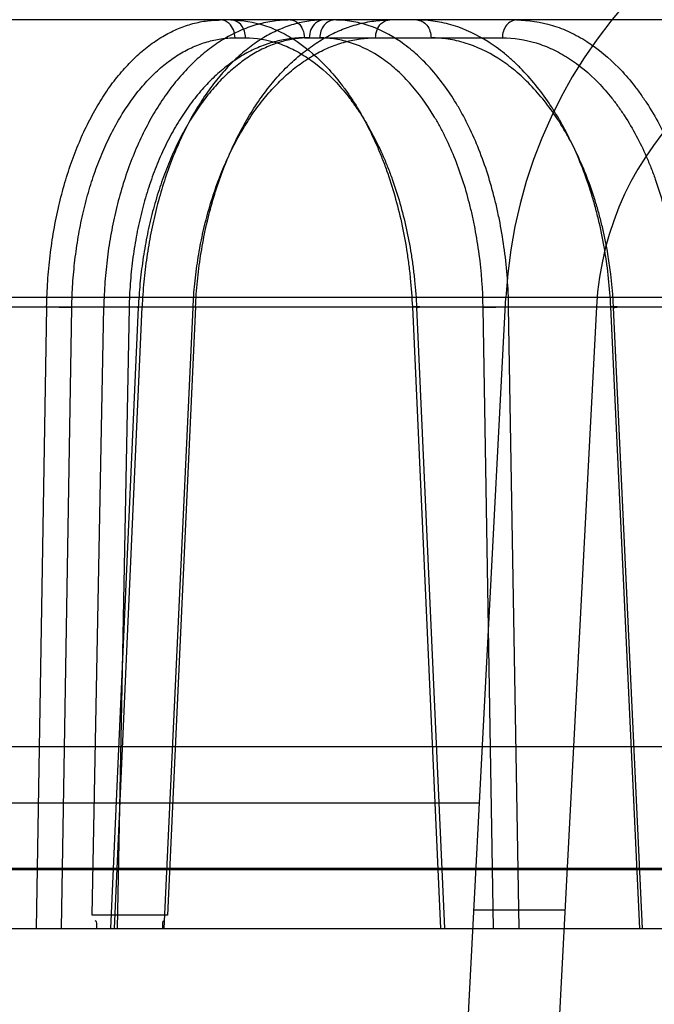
# Model space of a CAD drawing. Header units: millimetres. Extents: x 0 to 297, y 0 to 210.
# Tile 425 of 438: x 242.6405 to 242.7033, y 159.3565 to 159.454. Entities that reach past the tile are written whole.
import ezdxf

# ---------------------------------------------------------------- set-up
doc = ezdxf.new("R2010")
doc.units = ezdxf.units.MM
doc.header["$LTSCALE"] = 16.335
doc.layers.get('0').update_dxf_attribs({"linetype": 'CONTINUOUS'})
for name, color, linetype in [('AXES_REF', 7, 'CONTINUOUS'), ('INTFCLR_1', 7, 'CONTINUOUS'), ('INTFCLR_144815', 7, 'CONTINUOUS'), ('INTFCLR_72935', 7, 'CONTINUOUS')]:
    doc.layers.add(name, color=color, linetype=linetype)

msp = doc.modelspace()

# ---------------------------------------------------------------- linework, layer by layer
at = {"color": 7, "linetype": 'Continuous'}
for radius in [5.8174969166, 5.817, 5.7797484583]:
    msp.add_circle((241.4979109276, 154.8339782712), radius, dxfattribs=at)
msp.add_arc((241.4979109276, 154.8339782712), 5.76, 278.2771290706, 261.7228709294, dxfattribs=at)
at = {"layer": 'AXES_REF', "color": 7, "linetype": 'Continuous'}
msp.add_arc((241.4979109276, 154.8339782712), 5.892, 113.0826660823, 66.91733391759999, dxfattribs=at)
at = {"layer": 'AXES_REF', "color": 9, "linetype": 'Continuous'}
msp.add_arc((241.4979109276, 154.8339782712), 5.3067073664, 94.4118118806, 85.5881881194, dxfattribs=at)
at = {"layer": 'INTFCLR_1', "color": 9, "linetype": 'Continuous'}
for centre, radius, start, end in [((242.4100786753, 159.3759782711), 0.3626146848, 4.2349584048, 43.61014177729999), ((242.4100786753, 159.3759782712), 0.3062848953, 13.9313770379, 41.16544983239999), ((242.4100786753, 159.3759782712), 0.3064862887, 13.9313763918, 41.1654492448)]:
    msp.add_arc(centre, radius, start, end, dxfattribs=at)
at = {"layer": 'INTFCLR_1', "color": 6, "linetype": 'Continuous'}
for radius, start, end in [(0.3596172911, 10.8985890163, 42.7086480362), (0.3222993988, 13.9313766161, 41.16544924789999), (0.3228243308, 13.9313763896, 41.16544924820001), (0.3102993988, 13.9313761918, 41.1654492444), (0.309241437, 13.9313763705, 41.1654492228)]:
    msp.add_arc((242.4100786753, 159.3759782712), radius, start, end, dxfattribs=at)
at = {"layer": 'INTFCLR_144815', "color": 9, "linetype": 'Continuous'}
for p, q in [((242.7961810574, 159.4539782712), (242.0877571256, 159.4539782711)), ((242.6618111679, 159.4522096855), (242.6628576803, 159.4522096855)), ((242.668674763, 159.4522096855), (242.6882912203, 159.4522096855)), ((242.8624730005, 159.4264903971), (242.0134455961, 159.4264903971)), ((242.0656271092, 159.4255483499), (242.8226504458, 159.4255483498)), ((242.6431465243, 159.4255483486), (242.6421237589, 159.3639782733)), ((242.6446199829, 159.3639782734), (242.6456379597, 159.425485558)), ((242.6476437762, 159.3652872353), (242.6488085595, 159.4255483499)), ((242.6522292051, 159.4254855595), (242.6494740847, 159.3639782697)), ((242.6498534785, 159.3639782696), (242.6526077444, 159.4255483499)), ((242.65131718, 159.4254855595), (242.650132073, 159.3639782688)), ((242.6547949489, 159.3639782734), (242.6576487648, 159.4254855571)), ((242.6578951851, 159.4255483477), (242.6551027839, 159.3652872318)), ((242.6793752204, 159.4255483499), (242.6821521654, 159.3639782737)), ((242.6797931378, 159.4254855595), (242.6825637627, 159.3639782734)), ((242.6863843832, 159.4254855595), (242.6889152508, 159.42554835)), ((242.6874178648, 159.3639782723), (242.6863843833, 159.425485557)), ((242.6899463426, 159.3639782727), (242.6889152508, 159.4255483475)), ((242.7019060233, 159.3639782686), (242.6990280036, 159.4255483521)), ((242.7021867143, 159.3639782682), (242.6993149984, 159.4254855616)), ((242.6860240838, 159.3763970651), (242.1341332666, 159.3763970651)), ((242.915809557, 159.369925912), (242.6143892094, 159.3699259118)), ((242.9338081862, 159.3697688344), (242.6216503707, 159.3697688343)), ((241.9389869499, 159.3639782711), (242.9098097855, 159.3639782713))]:
    msp.add_line(p, q, dxfattribs=at)
at = {"layer": 'INTFCLR_144815', "color": 6, "linetype": 'Continuous'}
for p, q in [((242.6680786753, 159.0339782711), (242.6886493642, 159.4264903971)), ((242.6431465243, 159.4255483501), (242.6456379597, 159.4254855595)), ((242.65131718, 159.4254855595), (242.6488085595, 159.4255483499)), ((242.6578951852, 159.4255483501), (242.6572787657, 159.4255356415)), ((242.6976123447, 159.4255483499), (242.6770785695, 159.0337405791)), ((242.7488016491, 159.3819782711), (242.1151926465, 159.3819782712)), ((242.6551028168, 159.365287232), (242.6476437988, 159.365287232)), ((242.6854688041, 159.3658016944), (242.6944811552, 159.3658016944))]:
    msp.add_line(p, q, dxfattribs=at)
for centre, radius, start, end in [((242.7365835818, 159.4239782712), 0.048, 89.9999999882, 176.9999999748), ((242.7275712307, 159.4239782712), 0.03, 90.0000000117, 176.9999999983)]:
    msp.add_arc(centre, radius, start, end, dxfattribs=at)
for points, knots in [([(242.6431465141, 159.4255483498), (242.6431612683, 159.4263961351), (242.6432332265, 159.4280912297), (242.6434694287, 159.4306177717), (242.6438341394, 159.4331083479), (242.644322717, 159.4355256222), (242.6449280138, 159.4378425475), (242.6456422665, 159.4400436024), (242.646462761, 159.4421264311), (242.6473859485, 159.4440817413), (242.6484025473, 159.4458898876), (242.6495035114, 159.4475372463), (242.6506809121, 159.44901516), (242.65193074, 159.4503188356), (242.6532430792, 159.4514367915), (242.6546051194, 159.4523587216), (242.6560020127, 159.4530778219), (242.6574277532, 159.4535942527), (242.65888095, 159.4539078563), (242.6598640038, 159.4539782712), (242.6603551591, 159.4539782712)], [0, 0, 0, 0, 0.0700699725, 0.1401357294, 0.2096107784, 0.2779828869, 0.3438305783, 0.4073959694, 0.4690980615, 0.5287008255, 0.5859448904, 0.6403606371, 0.6922650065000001, 0.7418979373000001, 0.7893762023, 0.8344645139, 0.8775150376, 0.9188803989, 0.9594118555, 1, 1, 1, 1]), ([(242.6672761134, 159.4539782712), (242.6667413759, 159.4539782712), (242.6656611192, 159.4539048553), (242.6640538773, 159.4535734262), (242.6624664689, 159.4530197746), (242.66092367, 159.4522517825), (242.6594420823, 159.4512820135), (242.6580295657, 159.4501217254), (242.6566887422, 159.4487758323), (242.655426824, 159.4472518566), (242.6542570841, 159.4455671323), (242.653187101, 159.4437361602), (242.6522217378, 159.4417711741), (242.6513643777, 159.4396799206), (242.6506231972, 159.4374821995), (242.6500044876, 159.4352007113), (242.6495120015, 159.4328600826), (242.6491445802, 159.4304689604), (242.6489017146, 159.4280276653), (242.6488252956, 159.4263805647), (242.6488085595, 159.4255483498)], [0, 0, 0, 0, 0.0431874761, 0.08713207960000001, 0.1321593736, 0.1785828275, 0.2259719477, 0.2748702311, 0.3259539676, 0.3791729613, 0.4344645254, 0.4914176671, 0.5502883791, 0.6111389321, 0.6738277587, 0.7374862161, 0.8019459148, 0.8669041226, 0.9327735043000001, 1, 1, 1, 1]), ([(242.6706131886, 159.4539782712), (242.6701113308, 159.4539782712), (242.6690945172, 159.4539042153), (242.6675804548, 159.4535718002), (242.6660806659, 159.4530174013), (242.6646178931, 159.4522489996), (242.6632071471, 159.4512791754), (242.6618558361, 159.4501187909), (242.6605670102, 159.4487728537), (242.6593476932, 159.4472489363), (242.6582105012, 159.4455641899), (242.6571627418, 159.4437332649), (242.6562095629, 159.4417682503), (242.6553544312, 159.4396768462), (242.6546055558, 159.4374789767), (242.6539690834, 159.4351975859), (242.6534492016, 159.4328579), (242.6530454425, 159.4304683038), (242.6527571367, 159.4280283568), (242.6526443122, 159.4263811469), (242.6526077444, 159.4255483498)], [0, 0, 0, 0, 0.0411067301, 0.0831661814, 0.1265690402, 0.1716805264, 0.2181575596, 0.2664977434, 0.3173216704, 0.3705744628, 0.4261667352, 0.4836460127, 0.5432196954, 0.604927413, 0.6686008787, 0.7333013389, 0.7988331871, 0.864827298, 0.9317205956, 1, 1, 1, 1]), ([(242.6578951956, 159.4255483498), (242.6579338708, 159.426397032), (242.6580566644, 159.4280939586), (242.6583780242, 159.4306206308), (242.6588365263, 159.4331105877), (242.6594263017, 159.4355273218), (242.6601384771, 159.4378446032), (242.6609649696, 159.4400473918), (242.6619028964, 159.4421321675), (242.6629479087, 159.4440888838), (242.6640889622, 159.4458974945), (242.6653157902, 159.4475448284), (242.6666200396, 159.4490223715), (242.6679973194, 159.4503253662), (242.6694363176, 159.4514421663), (242.6709224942, 159.4523626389), (242.6724392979, 159.4530800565), (242.6739806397, 159.4535949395), (242.6755457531, 159.4539077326), (242.6766021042, 159.4539782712), (242.6771300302, 159.4539782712)], [0, 0, 0, 0, 0.0680187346, 0.1361392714, 0.2038252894, 0.2706156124, 0.3351967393, 0.397803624, 0.4588624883, 0.5180930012, 0.5752619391, 0.6299159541, 0.6823660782, 0.7328580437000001, 0.7814916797, 0.8279517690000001, 0.8725425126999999, 0.9155298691, 0.9577325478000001, 1, 1, 1, 1]), ([(242.6522292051, 159.4254855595), (242.6521206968, 159.4254951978), (242.6515698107, 159.4255902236), (242.6523743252, 159.4255532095), (242.6526077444, 159.4255483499)], [0, 0, 0, 0, 0.3181480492, 1, 1, 1, 1])]:
    msp.add_open_spline(points, degree=3, knots=knots, dxfattribs=at)
at = {"layer": 'INTFCLR_144815', "color": 9, "linetype": 'Continuous'}
for points, knots in [([(242.6618111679, 159.4522096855), (242.6618073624, 159.4524791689), (242.6617028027, 159.4530049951), (242.6612402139, 159.4537226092), (242.6606668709, 159.4539782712), (242.6603551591, 159.4539782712)], [0, 0, 0, 0, 0.3233716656, 0.6259929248, 1, 1, 1, 1]), ([(242.6614016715, 159.4539782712), (242.662524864, 159.4539782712), (242.6642474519, 159.4536892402), (242.6661134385, 159.4529180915), (242.6671745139, 159.4523463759), (242.6688150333, 159.4513151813), (242.6705941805, 159.4497418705), (242.6721440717, 159.4478922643), (242.6730118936, 159.4466994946), (242.6743168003, 159.4447281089), (242.6754321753, 159.4425727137), (242.6763756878, 159.4402937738), (242.6769865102, 159.4386618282), (242.6779400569, 159.4356656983), (242.6786171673, 159.4325496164), (242.6790130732, 159.4298075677), (242.6792302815, 159.4279227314), (242.6793331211, 159.4264997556), (242.6793752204, 159.4255483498)], [0, 0, 0, 0, 0.0921205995, 0.1402279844, 0.1652391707, 0.1908878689, 0.29907158, 0.3579245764, 0.3886717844, 0.4199967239, 0.5517927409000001, 0.5866770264, 0.6223092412, 0.6946708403, 0.8444081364, 0.8830678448, 0.9218924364, 1, 1, 1, 1]), ([(242.6628576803, 159.4522096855), (242.6628545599, 159.4524306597), (242.662764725, 159.452983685), (242.6623029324, 159.4537335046), (242.6616816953, 159.4539782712), (242.6614016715, 159.4539782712)], [0, 0, 0, 0, 0.2651746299, 0.6639978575, 1, 1, 1, 1]), ([(242.6672761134, 159.4539782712), (242.6675642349, 159.4539782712), (242.6681102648, 159.4537334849), (242.6685649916, 159.453026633), (242.6686709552, 159.4524903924), (242.668674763, 159.4522096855)], [0, 0, 0, 0, 0.3514082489, 0.6576035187, 1, 1, 1, 1]), ([(242.6706131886, 159.4539782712), (242.6703148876, 159.4539782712), (242.6697527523, 159.453740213), (242.6692725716, 159.4530313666), (242.6691611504, 159.4524908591), (242.6691571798, 159.4522096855)], [0, 0, 0, 0, 0.3576999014, 0.6628044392, 1, 1, 1, 1]), ([(242.6716597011, 159.4539782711), (242.6712784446, 159.4539782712), (242.6704534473, 159.4535125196), (242.670209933, 159.4526516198), (242.6702036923, 159.4522096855)], [0, 0, 0, 0, 0.4631199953, 1, 1, 1, 1]), ([(242.6889152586, 159.4255483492), (242.6888822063, 159.427425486), (242.688678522, 159.4302219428), (242.6881604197, 159.433433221), (242.6877881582, 159.4352197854), (242.6871731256, 159.4377714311), (242.6862495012, 159.4406238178), (242.6850448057, 159.4433021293), (242.684301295, 159.4447223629), (242.6831856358, 159.4466552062), (242.6819008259, 159.448432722), (242.6804361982, 159.4499706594), (242.6794777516, 159.4508705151), (242.6777806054, 159.4522089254), (242.6758729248, 159.4531940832), (242.6741822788, 159.4536810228), (242.6730705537, 159.4539088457), (242.6722221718, 159.4539782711), (242.6716597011, 159.4539782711)], [0, 0, 0, 0, 0.1551001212, 0.2309788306, 0.2686075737, 0.3058323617, 0.447819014, 0.5153601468, 0.5482489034, 0.5802044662, 0.6997574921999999, 0.7279961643, 0.7556042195, 0.8082937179, 0.906320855, 0.9300781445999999, 0.9535325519, 1, 1, 1, 1]), ([(242.6757313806, 159.4522096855), (242.6757350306, 159.4524787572), (242.6758346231, 159.4530006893), (242.6762721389, 159.4537153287), (242.6768288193, 159.4539782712), (242.6771300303, 159.4539782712)], [0, 0, 0, 0, 0.3284164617, 0.6323895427, 1, 1, 1, 1]), ([(242.6990279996, 159.425548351), (242.6989416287, 159.4274292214), (242.6986470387, 159.4302302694), (242.6980074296, 159.4334357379), (242.6975616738, 159.4352210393), (242.6968333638, 159.4377801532), (242.6957652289, 159.4406367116), (242.6944100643, 159.4433056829), (242.6935784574, 159.444723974), (242.6923284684, 159.4466657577), (242.6909051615, 159.4484423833), (242.6893072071, 159.4499719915), (242.6882571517, 159.4508731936), (242.6863992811, 159.4522163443), (242.684341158, 159.4531955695), (242.6825273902, 159.4536810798), (242.6813344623, 159.4539087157), (242.6804267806, 159.4539782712), (242.6798249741, 159.4539782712)], [0, 0, 0, 0, 0.150927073, 0.2250456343, 0.2618864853, 0.2983944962, 0.4383280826, 0.5053588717, 0.53813187, 0.5700682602, 0.6904940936, 0.7191856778, 0.7473372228, 0.8013450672, 0.9027166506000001, 0.927389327, 0.9517599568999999, 1, 1, 1, 1]), ([(242.6798249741, 159.4539782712), (242.6801943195, 159.4539782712), (242.6809966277, 159.4534954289), (242.6812176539, 159.4526497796), (242.6812236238, 159.4522096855)], [0, 0, 0, 0, 0.4562748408, 1, 1, 1, 1]), ([(242.6896898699, 159.4539782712), (242.6893205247, 159.4539782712), (242.6885182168, 159.4534954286), (242.6882971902, 159.4526497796), (242.6882912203, 159.4522096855)], [0, 0, 0, 0, 0.4562747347, 1, 1, 1, 1]), ([(242.6896898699, 159.4539782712), (242.6908881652, 159.4539782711), (242.6927173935, 159.4536948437), (242.694711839, 159.4529203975), (242.6958375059, 159.4523474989), (242.697557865, 159.4513238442), (242.699425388, 159.4497551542), (242.7010480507, 159.4478952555), (242.7019483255, 159.4467006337), (242.7032909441, 159.4447353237), (242.7044318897, 159.4425781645), (242.7053843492, 159.4402943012), (242.705995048, 159.4386628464), (242.7069358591, 159.4356678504), (242.707578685, 159.4325493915), (242.7079289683, 159.4298073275), (242.70811079, 159.4279220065), (242.7081825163, 159.4264992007), (242.7082017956, 159.4255483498)], [0, 0, 0, 0, 0.0967659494, 0.1466539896, 0.1724019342, 0.1986761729, 0.308236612, 0.3671749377, 0.3978274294, 0.4289742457, 0.5593456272, 0.5937296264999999, 0.6288132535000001, 0.6999763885, 0.8470702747, 0.8850494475, 0.9232001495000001, 1, 1, 1, 1]), ([(242.6456379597, 159.4254855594), (242.6456510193, 159.4262749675), (242.645715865, 159.4278473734), (242.6459303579, 159.4301853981), (242.646260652, 159.4324806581), (242.6467036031, 159.4347161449), (242.6472563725, 159.4368753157), (242.6479151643, 159.4389428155), (242.6486750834, 159.4409045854), (242.6495312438, 159.4427469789), (242.6504772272, 159.4444572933), (242.6515071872, 159.4460230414), (242.6526133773, 159.4474334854), (242.653788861, 159.4486782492), (242.6550253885, 159.4497487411), (242.6563149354, 159.4506367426), (242.6576483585, 159.4513350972), (242.6590153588, 159.4518383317), (242.6604064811, 159.4521424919), (242.6613448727, 159.4522096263), (242.6618111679, 159.4522096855)], [0, 0, 0, 0, 0.0693988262, 0.1382651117, 0.2062916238, 0.2731385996, 0.3384897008, 0.4021006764, 0.4637639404, 0.5232925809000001, 0.5805438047, 0.6354114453, 0.6878556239, 0.7379044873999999, 0.7856731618, 0.8313543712, 0.8752258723, 0.9176396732, 0.9590124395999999, 1, 1, 1, 1]), ([(242.6686747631, 159.4522096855), (242.6681758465, 159.4522096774), (242.6671719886, 159.4521423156), (242.6656821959, 159.451838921), (242.6642171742, 159.4513352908), (242.6627881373, 159.4506369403), (242.661405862, 159.4497490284), (242.6600801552, 159.4486784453), (242.6588194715, 159.4474333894), (242.6576325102, 159.4460224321), (242.6565269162, 159.4444559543), (242.6555111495, 159.4427448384), (242.6545915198, 159.440901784), (242.6537747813, 159.4389392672), (242.6530661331, 159.4368706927), (242.65247102, 159.4347104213), (242.6519936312, 159.4324747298), (242.6516369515, 159.4301807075), (242.6514041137, 159.4278449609), (242.6513323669, 159.4262740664), (242.65131718, 159.4254855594)], [0, 0, 0, 0, 0.0428598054, 0.0861260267, 0.1302454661, 0.1755806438, 0.2224378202, 0.2710811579, 0.3217017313, 0.3744176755, 0.4292702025, 0.4862292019, 0.5451979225, 0.6060681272, 0.668703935, 0.7329159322, 0.7984459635, 0.8649858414, 0.932250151, 1, 1, 1, 1]), ([(242.6691571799, 159.4522096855), (242.6686895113, 159.4522096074), (242.6677466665, 159.4521419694), (242.6663465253, 159.451837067), (242.6649653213, 159.4513331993), (242.6636123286, 159.450634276), (242.6622978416, 159.4497456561), (242.6610312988, 159.4486746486), (242.659821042, 159.4474295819), (242.6586754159, 159.4460189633), (242.6576015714, 159.4444529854), (242.6566075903, 159.4427424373), (242.6556996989, 159.4408999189), (242.6548846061, 159.4389379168), (242.6541675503, 159.4368698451), (242.6535540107, 159.4347100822), (242.6530483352, 159.432474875), (242.6526537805, 159.4301813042), (242.6523737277, 159.4278459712), (242.6522645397, 159.4262745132), (242.6522292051, 159.4254855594)], [0, 0, 0, 0, 0.0407567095, 0.0820465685, 0.1244954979, 0.1685146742, 0.2144319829, 0.2624799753, 0.3128139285, 0.3655338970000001, 0.4206588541, 0.4781254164, 0.5377999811, 0.5995366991, 0.6631611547, 0.7284477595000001, 0.7951036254, 0.8627857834, 0.9311747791, 1, 1, 1, 1]), ([(242.6576487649, 159.4254855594), (242.6576854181, 159.4262756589), (242.6578001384, 159.4278497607), (242.6580970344, 159.4301881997), (242.6585167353, 159.4324838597), (242.6590554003, 159.4347197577), (242.6597095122, 159.43687929), (242.6604745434, 159.4389470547), (242.6613448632, 159.4409090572), (242.6623148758, 159.4427516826), (242.6633773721, 159.4444621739), (242.6645255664, 159.4460277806), (242.6657507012, 159.4474377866), (242.6670450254, 159.4486819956), (242.6683997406, 159.4497519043), (242.6698060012, 159.4506390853), (242.6712532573, 159.4513365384), (242.6727303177, 159.4518392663), (242.6742261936, 159.4521421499), (242.6752322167, 159.4522096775), (242.6757313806, 159.4522096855)], [0, 0, 0, 0, 0.06737779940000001, 0.1343722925, 0.2007081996, 0.2660758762, 0.3301850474, 0.3928123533, 0.4537711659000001, 0.5128970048, 0.5700590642, 0.6251471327, 0.6781122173, 0.7289825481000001, 0.7778651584, 0.8249141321, 0.8703389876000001, 0.9144084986, 0.9574782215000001, 1, 1, 1, 1]), ([(242.6628576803, 159.4522096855), (242.6639148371, 159.4522096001), (242.6655361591, 159.4519380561), (242.6672927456, 159.4512130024), (242.6682918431, 159.4506756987), (242.6698363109, 159.44970643), (242.671511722, 159.4482276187), (242.6729718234, 159.4464888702), (242.6737894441, 159.445367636), (242.6750189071, 159.4435147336), (242.6760702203, 159.4414886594), (242.6769598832, 159.4393462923), (242.6775358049, 159.4378122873), (242.678435, 159.4349960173), (242.6790746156, 159.4320668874), (242.6794493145, 159.4294892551), (242.6796550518, 159.4277175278), (242.6797528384, 159.4263799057), (242.6797931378, 159.4254855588)], [0, 0, 0, 0, 0.0921810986, 0.1403217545, 0.1653483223, 0.191011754, 0.2992387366, 0.3581068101, 0.388858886, 0.420186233, 0.5519763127, 0.5868539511, 0.6224772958, 0.6948163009, 0.8444916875, 0.8831320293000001, 0.9219363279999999, 1, 1, 1, 1]), ([(242.6863843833, 159.4254855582), (242.6863547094, 159.427249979), (242.686165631, 159.4298785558), (242.6856813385, 159.432897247), (242.6853332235, 159.4345766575), (242.6847576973, 159.436975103), (242.6838923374, 159.4396561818), (242.6827632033, 159.4421740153), (242.6820661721, 159.4435090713), (242.6810203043, 159.445325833), (242.6798153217, 159.446996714), (242.6784411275, 159.4484424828), (242.6775418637, 159.4492883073), (242.6759494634, 159.4505463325), (242.6741589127, 159.4514723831), (242.6725719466, 159.4519303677), (242.6715282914, 159.4521446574), (242.6707317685, 159.4522096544), (242.6702036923, 159.4522096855)], [0, 0, 0, 0, 0.1551836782, 0.2310954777, 0.268739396, 0.3059778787, 0.4480037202, 0.515551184, 0.5484405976, 0.5803955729, 0.6999260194, 0.7281550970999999, 0.7557527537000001, 0.8084178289, 0.9063808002, 0.9301221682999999, 0.9535614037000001, 1, 1, 1, 1]), ([(242.6993149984, 159.4254855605), (242.6992324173, 159.4272536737), (242.6989533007, 159.4298867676), (242.6983489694, 159.4328997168), (242.6979283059, 159.4345778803), (242.6972411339, 159.4369835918), (242.6962341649, 159.43966892), (242.6949569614, 159.4421774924), (242.6941733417, 159.4435106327), (242.6929956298, 159.4453361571), (242.691654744, 159.4470060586), (242.6901500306, 159.4484437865), (242.6891612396, 159.4492909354), (242.6874117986, 159.4505535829), (242.6854743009, 159.4514738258), (242.6837670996, 159.4519303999), (242.6826442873, 159.4521443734), (242.6817900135, 159.4522096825), (242.6812236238, 159.4522096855)], [0, 0, 0, 0, 0.1508439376, 0.224928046, 0.261754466, 0.2982494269, 0.4381455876, 0.5051694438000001, 0.5379420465, 0.5698799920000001, 0.6903292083, 0.7190301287, 0.7471919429, 0.8012227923, 0.9026571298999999, 0.9273461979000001, 0.9517319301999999, 1, 1, 1, 1]), ([(242.6882912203, 159.4522096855), (242.6894164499, 159.4522096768), (242.6911341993, 159.4519433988), (242.6930065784, 159.4512150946), (242.6940633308, 159.4506766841), (242.6956783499, 159.4497144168), (242.6974312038, 159.4482398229), (242.6989535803, 159.4464915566), (242.6997981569, 159.4453686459), (242.7010577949, 159.4435211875), (242.702127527, 159.4414933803), (242.703020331, 159.4393467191), (242.7035927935, 159.4378131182), (242.7044745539, 159.4349977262), (242.7050758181, 159.4320663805), (242.7054029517, 159.4294889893), (242.7055724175, 159.4277167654), (242.7056386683, 159.4263793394), (242.7056561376, 159.4254855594)], [0, 0, 0, 0, 0.0967190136, 0.1465806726, 0.1723146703, 0.1985760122, 0.3080971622, 0.3670217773, 0.3976693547, 0.4288123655, 0.5591857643, 0.5935747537, 0.6286656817, 0.6998490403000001, 0.8469959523, 0.8849916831, 0.9231605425, 1, 1, 1, 1]), ([(242.6797931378, 159.4254855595), (242.6799004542, 159.4254951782), (242.6804587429, 159.425596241), (242.6796204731, 159.4255537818), (242.6793752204, 159.4255483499)], [0, 0, 0, 0, 0.3051797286, 1, 1, 1, 1]), ([(242.6993149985, 159.4254855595), (242.6994453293, 159.4254964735), (242.7000555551, 159.425581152), (242.6992529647, 159.425553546), (242.6990280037, 159.42554835)], [0, 0, 0, 0, 0.3675774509, 1, 1, 1, 1])]:
    msp.add_open_spline(points, degree=3, knots=knots, dxfattribs=at)
at = {"layer": 'INTFCLR_144815', "color": 6, "linetype": 'Continuous'}
for points in [[(242.6481182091, 159.3639782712), (242.6480698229, 159.3642347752), (242.6482055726, 159.3647418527), (242.6479445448, 159.3647418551)], [(242.6546658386, 159.3639782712), (242.654709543, 159.3642455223), (242.6545564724, 159.3647744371), (242.6548272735, 159.3647744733)]]:
    msp.add_open_spline(points, degree=3, dxfattribs=at)
at = {"layer": 'INTFCLR_72935', "color": 6, "linetype": 'Continuous'}
for radius, start, end in [(0.3624833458, 9.9390037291, 43.6299210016), (0.3222993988, 13.9313766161, 41.16544924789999), (0.3228243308, 13.9313763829, 41.16544925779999), (0.3102993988, 13.9313761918, 41.1654492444), (0.309241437, 13.9313763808, 41.1654492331)]:
    msp.add_arc((242.4100786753, 159.3759782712), radius, start, end, dxfattribs=at)
at = {"layer": 'INTFCLR_72935', "color": 9, "linetype": 'Continuous'}
for radius, start, end in [(0.3062848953, 13.9313770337, 41.16544984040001), (0.3064862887, 13.9313763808, 41.1654492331)]:
    msp.add_arc((242.4100786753, 159.3759782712), radius, start, end, dxfattribs=at)

doc.saveas('drawing.dxf')
